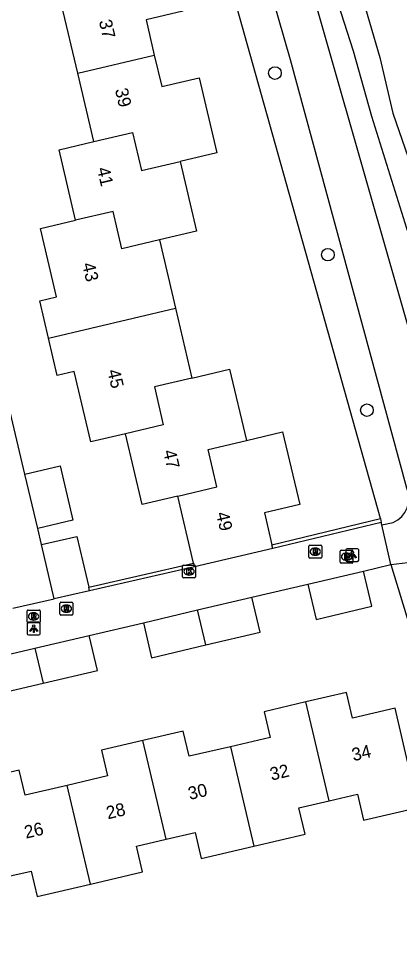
# Model space of a CAD drawing. Extents: x 158038 to 159242, y 380133 to 381214.
# Drawn here: x 159149.8 to 159179.4, y 380625.6 to 380697.9 of the extents above; entities that cross this region are included whole.
import ezdxf

# ---------------------------------------------------------------- set-up
doc = ezdxf.new("R2010")
doc.units = 0
for name, color, linetype in [('IMGEO_Boom', 7, 'Continuous'), ('IMGEO_Brandkraan', 7, 'Continuous'), ('IMGEO_Groenvoorziening', 7, 'Continuous'), ('IMGEO_Hek', 7, 'Continuous'), ('IMGEO_Kolk', 7, 'Continuous'), ('IMGEO_Lichtpunt', 7, 'Continuous'), ('IMGEO_Muur', 7, 'Continuous'), ('IMGEO_Pand', 7, 'Continuous'), ('IMGEO_Pand_nummerreeks', 7, 'Continuous'), ('IMGEO_Rioolput', 7, 'Continuous'), ('IMGEO_Voetpad_halfverhard', 7, 'Continuous'), ('IMGEO_Voetpad_open', 7, 'Continuous'), ('IMGEO_Waterloop', 7, 'Continuous')]:
    doc.layers.add(name, color=color, linetype=linetype)

msp = doc.modelspace()

# ---------------------------------------------------------------- linework, layer by layer
at = {"layer": 'IMGEO_Boom'}
for centre in [(159169.698, 380693.621), (159173.815, 380679.508), (159176.849, 380667.425)]:
    msp.add_circle(centre, 0.489, dxfattribs=at)
at = {"layer": 'IMGEO_Brandkraan'}
for p, q in [((159174.764, 380655.613), (159174.764, 380656.465)), ((159174.839, 380656.539), (159175.691, 380656.539)), ((159175.765, 380656.465), (159175.765, 380655.613)), ((159175.275, 380655.759), (159175.25, 380655.759)), ((159175.252, 380656.319), (159175.277, 380656.319)), ((159175.691, 380655.539), (159174.839, 380655.539))]:
    msp.add_line(p, q, dxfattribs=at)
for points in [[(159174.764, 380655.613), (159174.764, 380656.465)], [(159174.839, 380656.539), (159175.691, 380656.539)], [(159175.765, 380656.465), (159175.765, 380655.613)], [(159175.112, 380656.239), (159175.112, 380655.839), (159175.325, 380655.839)], [(159175.343, 380656.239), (159175.112, 380656.239)], [(159175.291, 380656.158), (159175.237, 380656.158), (159175.237, 380656.082)], [(159175.237, 380656.082), (159175.29, 380656.082)], [(159175.299, 380656.006), (159175.237, 380656.006), (159175.237, 380655.925)], [(159175.237, 380655.925), (159175.299, 380655.925)], [(159175.691, 380655.539), (159174.839, 380655.539)]]:
    msp.add_lwpolyline(points, dxfattribs=at)
for centre, radius, start, end in [((159174.841, 380656.463), 0.0765, 91.55205, 178.44795), ((159174.841, 380656.463), 0.0765, 91.55205, 178.44795), ((159175.689, 380656.463), 0.0765, 1.55205, 88.44795), ((159175.689, 380656.463), 0.0765, 1.55205, 88.44795), ((159175.292, 380656.12), 0.0379, 267.82845, 90.93552), ((159175.3, 380655.965), 0.0404, 269.87594, 90.50774), ((159175.331, 380656.09), 0.251, 268.66757, 293.53466), ((159175.347, 380656.094), 0.145, 59.4692, 91.53667), ((159175.372, 380656.141), 0.0922, 285.51372, 58.15012), ((159175.377, 380655.949), 0.105, 301.31148, 78.98903), ((159174.841, 380655.615), 0.0765, 181.55205, 268.44795), ((159174.841, 380655.615), 0.0765, 181.55205, 268.44795), ((159175.689, 380655.615), 0.0765, 271.55205, 358.44795), ((159175.689, 380655.615), 0.0765, 271.55205, 358.44795)]:
    msp.add_arc(centre, radius, start, end, dxfattribs=at)
for centre, major_axis, ratio, start_param, end_param in [((159175.251, 380656.039), (-0.387, 0.002), 0.722429, 4.712389, 7.853982), ((159175.276, 380656.039), (-0.39, 0.002), 0.717154, 1.570796, 4.712389)]:
    msp.add_ellipse(centre, major_axis=major_axis, ratio=ratio, start_param=start_param, end_param=end_param, dxfattribs=at)
at = {"layer": 'IMGEO_Groenvoorziening'}
for points in [[(159169.915, 380720.094), (159169.633, 380719.071), (159169.55, 380718.472), (159169.58, 380718.314), (159170.65, 380712.528), (159171.951, 380707.275), (159175.769, 380695.359), (159177.2, 380690.275), (159180.309, 380680.333), (159181.594, 380676.781), (159181.737, 380675.695), (159181.905, 380674.033), (159182.335, 380671.552), (159182.674, 380670.358), (159183.33, 380668.971), (159184.222, 380667.325), (159184.724, 380666.203), (159187.71, 380653.498), (159190.028, 380645.736), (159193.267, 380635.142), (159195.29, 380629.204), (159197.335, 380622.515)], [(159177.894, 380659.001), (159165.006, 380704.947), (159166.43, 380705.281), (159165.234, 380710.885)], [(159178.713, 380655.423), (159184.605, 380636.083), (159184.54, 380634.823), (159194.067, 380600.452)]]:
    msp.add_lwpolyline(points, dxfattribs=at)
at = {"layer": 'IMGEO_Hek'}
msp.add_lwpolyline([(159176.573, 380654.921), (159178.713, 380655.423)], dxfattribs=at)
at = {"layer": 'IMGEO_Kolk'}
for p, q in [((159162.525, 380654.464), (159162.525, 380655.316)), ((159162.6, 380655.39), (159163.452, 380655.39)), ((159163.013, 380655.17), (159163.038, 380655.17)), ((159163.526, 380655.316), (159163.526, 380654.464)), ((159163.452, 380654.39), (159162.6, 380654.39)), ((159163.036, 380654.61), (159163.011, 380654.61))]:
    msp.add_line(p, q, dxfattribs=at)
for points in [[(159162.525, 380654.464), (159162.525, 380655.316)], [(159162.6, 380655.39), (159163.452, 380655.39)], [(159162.846, 380655.09), (159162.969, 380655.09), (159162.969, 380654.939), (159163.099, 380655.09), (159163.263, 380655.09), (159163.117, 380654.939), (159163.27, 380654.69), (159163.118, 380654.69), (159163.033, 380654.854), (159162.969, 380654.787), (159162.969, 380654.69), (159162.846, 380654.69), (159162.846, 380655.09)], [(159163.526, 380655.316), (159163.526, 380654.464)], [(159163.452, 380654.39), (159162.6, 380654.39)]]:
    msp.add_lwpolyline(points, dxfattribs=at)
for centre, start, end in [((159162.602, 380655.314), 91.55205, 178.44795), ((159162.602, 380655.314), 91.55205, 178.44795), ((159163.45, 380655.314), 1.55205, 88.44795), ((159163.45, 380655.314), 1.55205, 88.44795), ((159162.602, 380654.466), 181.55205, 268.44795), ((159162.602, 380654.466), 181.55205, 268.44795), ((159163.45, 380654.466), 271.55205, 358.44795), ((159163.45, 380654.466), 271.55205, 358.44795)]:
    msp.add_arc(centre, 0.0765, start, end, dxfattribs=at)
for centre, major_axis, ratio, start_param, end_param in [((159163.012, 380654.89), (-0.387, 0.002), 0.722429, 4.712389, 7.853982), ((159163.037, 380654.89), (-0.39, 0.002), 0.717154, 1.570796, 4.712389)]:
    msp.add_ellipse(centre, major_axis=major_axis, ratio=ratio, start_param=start_param, end_param=end_param, dxfattribs=at)
at = {"layer": 'IMGEO_Lichtpunt'}
for p, q in [((159175.213, 380656.566), (159175.213, 380655.759)), ((159175.213, 380656.566), (159175.213, 380655.759)), ((159176.115, 380656.661), (159175.307, 380656.661)), ((159176.115, 380656.661), (159175.307, 380656.661)), ((159176.209, 380655.759), (159176.209, 380656.566)), ((159176.209, 380655.759), (159176.209, 380656.566)), ((159175.307, 380655.665), (159176.115, 380655.665)), ((159175.307, 380655.665), (159176.115, 380655.665)), ((159150.45, 380650.861), (159150.45, 380650.054)), ((159150.45, 380650.861), (159150.45, 380650.054)), ((159151.352, 380650.956), (159150.544, 380650.956)), ((159151.352, 380650.956), (159150.544, 380650.956)), ((159151.446, 380650.054), (159151.446, 380650.861)), ((159151.446, 380650.054), (159151.446, 380650.861)), ((159150.544, 380649.96), (159151.352, 380649.96)), ((159150.544, 380649.96), (159151.352, 380649.96))]:
    msp.add_line(p, q, dxfattribs=at)
for points in [[(159175.587, 380656.23), (159175.626, 380656.202), (159175.438, 380655.94), (159175.4, 380655.967), (159175.587, 380656.23)], [(159175.689, 380656.182), (159175.736, 380656.182), (159175.736, 380655.86), (159175.689, 380655.86), (159175.689, 380656.182)], [(159175.799, 380656.202), (159175.837, 380656.229), (159176.024, 380655.967), (159175.985, 380655.939), (159175.799, 380656.202)], [(159150.824, 380650.525), (159150.863, 380650.497), (159150.675, 380650.235), (159150.637, 380650.262), (159150.824, 380650.525)], [(159150.926, 380650.477), (159150.973, 380650.477), (159150.973, 380650.155), (159150.926, 380650.155), (159150.926, 380650.477)], [(159151.036, 380650.497), (159151.074, 380650.524), (159151.261, 380650.262), (159151.222, 380650.234), (159151.036, 380650.497)]]:
    msp.add_lwpolyline(points, dxfattribs=at)
for centre in [(159175.712, 380656.364), (159150.949, 380650.659)]:
    msp.add_circle(centre, 0.0994, dxfattribs=at)
for centre, start, end in [((159175.307, 380656.566), 90, 180), ((159175.307, 380656.566), 90, 180), ((159176.115, 380656.566), 0, 90), ((159176.115, 380656.566), 0, 90), ((159175.307, 380655.759), 180, 270), ((159175.307, 380655.759), 180, 270), ((159176.115, 380655.759), 270, 0), ((159176.115, 380655.759), 270, 360), ((159150.544, 380650.861), 90, 180), ((159150.544, 380650.861), 90, 180), ((159151.352, 380650.861), 0, 90), ((159151.352, 380650.861), 0, 90), ((159150.544, 380650.054), 180, 270), ((159150.544, 380650.054), 180, 270), ((159151.352, 380650.054), 270, 0), ((159151.352, 380650.054), 270, 360)]:
    msp.add_arc(centre, 0.0946, start, end, dxfattribs=at)
at = {"layer": 'IMGEO_Muur'}
for points in [[(159169.463, 380656.964), (159177.894, 380659.001)], [(159177.965, 380658.71), (159169.531, 380656.671)], [(159177.894, 380659.001), (159177.965, 380658.71)], [(159155.226, 380653.674), (159163.376, 380655.54)], [(159163.445, 380655.248), (159155.295, 380653.382)]]:
    msp.add_lwpolyline(points, dxfattribs=at)
at = {"layer": 'IMGEO_Pand'}
for points in [[(159158.484, 380703.416), (159161.219, 380704.058), (159162.542, 380698.425), (159159.681, 380697.753), (159160.325, 380695.013)], [(159154.37, 380693.612), (159153.12, 380698.936)], [(159154.37, 380693.612), (159160.325, 380695.013)], [(159160.325, 380695.013), (159160.898, 380692.575), (159163.805, 380693.258), (159165.175, 380687.424), (159162.329, 380686.756)], [(159155.62, 380688.292), (159154.37, 380693.612)], [(159155.62, 380688.292), (159158.628, 380688.999), (159159.321, 380686.05), (159162.329, 380686.756)], [(159154.207, 380682.186), (159152.922, 380687.658), (159155.62, 380688.292)], [(159162.329, 380686.756), (159163.603, 380681.334), (159160.728, 380680.659)], [(159160.728, 380680.659), (159157.808, 380679.973), (159157.127, 380682.873), (159154.207, 380682.186)], [(159152.1, 380673.028), (159151.419, 380675.926), (159152.712, 380676.23), (159151.464, 380681.541), (159154.207, 380682.186)], [(159160.728, 380680.659), (159161.975, 380675.35)], [(159152.1, 380673.028), (159161.975, 380675.35)], [(159161.975, 380675.35), (159163.251, 380669.92)], [(159158.094, 380665.594), (159155.382, 380664.956), (159154.094, 380670.438), (159152.781, 380670.129), (159152.1, 380673.028)], [(159163.251, 380669.92), (159166.179, 380670.607), (159167.478, 380665.079)], [(159163.251, 380669.92), (159160.326, 380669.234), (159161.019, 380666.282), (159158.094, 380665.594)], [(159162.158, 380660.752), (159159.385, 380660.101), (159158.094, 380665.594)], [(159162.158, 380660.752), (159165.185, 380661.463), (159164.501, 380664.38), (159167.478, 380665.079)], [(159167.478, 380665.079), (159170.297, 380665.741), (159171.625, 380660.089), (159168.883, 380659.444), (159169.463, 380656.964)], [(159150.269, 380662.445), (159152.994, 380663.089), (159153.991, 380658.869), (159151.266, 380658.225)], [(159151.266, 380658.225), (159150.269, 380662.445)], [(159163.376, 380655.54), (159162.158, 380660.752)], [(159151.559, 380656.984), (159154.306, 380657.611), (159155.226, 380653.674)], [(159152.548, 380652.755), (159151.559, 380656.984)], [(159169.531, 380656.671), (159163.445, 380655.248)], [(159169.531, 380656.671), (159169.463, 380656.964)], [(159163.376, 380655.54), (159163.445, 380655.248)], [(159172.263, 380653.894), (159176.573, 380654.921)], [(159172.263, 380653.894), (159172.913, 380651.17), (159177.223, 380652.198), (159176.573, 380654.921)], [(159155.295, 380653.382), (159155.226, 380653.674)], [(159155.295, 380653.382), (159152.548, 380652.755)], [(159163.685, 380651.902), (159167.899, 380652.896)], [(159164.327, 380649.181), (159168.542, 380650.171), (159167.899, 380652.896)], [(159159.471, 380650.908), (159163.685, 380651.902)], [(159164.327, 380649.181), (159163.685, 380651.902)], [(159159.471, 380650.908), (159160.111, 380648.191), (159164.327, 380649.181)], [(159151.038, 380648.937), (159155.256, 380649.914)], [(159151.681, 380646.211), (159155.896, 380647.201), (159155.256, 380649.914)], [(159146.829, 380647.948), (159151.038, 380648.937)], [(159151.038, 380648.937), (159151.681, 380646.211)], [(159146.829, 380647.948), (159147.465, 380645.222), (159151.681, 380646.211)], [(159173.912, 380637.077), (159176.113, 380637.593), (159176.589, 380635.563), (159180.846, 380636.562), (159179.037, 380644.276), (159175.72, 380643.499), (159175.254, 380645.489), (159172.107, 380644.751)], [(159172.107, 380644.751), (159168.852, 380643.988), (159169.318, 380642.002), (159166.234, 380641.279)], [(159173.912, 380637.077), (159172.107, 380644.751)], [(159166.234, 380641.279), (159163.032, 380640.528), (159162.572, 380642.491), (159159.432, 380641.755)], [(159159.432, 380641.755), (159156.214, 380641), (159156.683, 380639), (159153.561, 380638.268)], [(159161.235, 380634.089), (159159.432, 380641.755)], [(159166.234, 380641.279), (159168.054, 380633.537)], [(159153.561, 380638.268), (159150.287, 380637.5), (159149.827, 380639.463), (159146.759, 380638.744)], [(159155.364, 380630.602), (159153.561, 380638.268)], [(159168.054, 380633.537), (159172.038, 380634.471), (159171.556, 380636.525), (159173.912, 380637.077)], [(159155.364, 380630.602), (159159.397, 380631.547), (159158.928, 380633.548), (159161.235, 380634.089)], [(159161.235, 380634.089), (159163.491, 380634.618), (159163.969, 380632.579), (159168.054, 380633.537)], [(159148.557, 380631.101), (159150.752, 380631.616), (159151.218, 380629.63), (159155.364, 380630.602)]]:
    msp.add_lwpolyline(points, dxfattribs=at)
at = {"layer": 'IMGEO_Rioolput'}
for p, q in [((159172.334, 380656.009), (159172.334, 380656.861)), ((159172.409, 380656.935), (159173.261, 380656.935)), ((159172.822, 380656.715), (159172.847, 380656.715)), ((159173.335, 380656.861), (159173.335, 380656.009)), ((159173.261, 380655.935), (159172.409, 380655.935)), ((159172.845, 380656.155), (159172.82, 380656.155)), ((159152.992, 380651.581), (159152.992, 380652.433)), ((159153.067, 380652.507), (159153.919, 380652.507)), ((159153.48, 380652.287), (159153.505, 380652.287)), ((159153.993, 380652.433), (159153.993, 380651.581)), ((159150.438, 380650.971), (159150.438, 380651.823)), ((159150.513, 380651.897), (159151.365, 380651.897)), ((159150.926, 380651.677), (159150.951, 380651.677)), ((159151.439, 380651.823), (159151.439, 380650.971)), ((159153.919, 380651.507), (159153.067, 380651.507)), ((159153.503, 380651.727), (159153.478, 380651.727)), ((159151.365, 380650.897), (159150.513, 380650.897)), ((159150.949, 380651.117), (159150.924, 380651.117))]:
    msp.add_line(p, q, dxfattribs=at)
for points in [[(159172.334, 380656.009), (159172.334, 380656.861)], [(159172.409, 380656.935), (159173.261, 380656.935)], [(159172.923, 380656.633), (159172.671, 380656.635), (159172.671, 380656.235)], [(159172.671, 380656.235), (159172.795, 380656.235), (159172.795, 380656.397), (159172.806, 380656.397)], [(159172.849, 380656.554), (159172.795, 380656.554), (159172.795, 380656.473)], [(159172.795, 380656.473), (159172.847, 380656.473)], [(159172.853, 380656.368), (159172.924, 380656.235), (159173.064, 380656.235), (159172.999, 380656.361)], [(159173.335, 380656.861), (159173.335, 380656.009)], [(159173.261, 380655.935), (159172.409, 380655.935)], [(159152.992, 380651.581), (159152.992, 380652.433)], [(159153.067, 380652.507), (159153.919, 380652.507)], [(159153.581, 380652.205), (159153.329, 380652.207), (159153.329, 380651.807)], [(159153.507, 380652.126), (159153.453, 380652.126), (159153.453, 380652.045)], [(159153.453, 380652.045), (159153.505, 380652.045)], [(159153.993, 380652.433), (159153.993, 380651.581)], [(159150.438, 380650.971), (159150.438, 380651.823)], [(159150.513, 380651.897), (159151.365, 380651.897)], [(159151.027, 380651.595), (159150.775, 380651.597), (159150.775, 380651.197)], [(159150.775, 380651.197), (159150.899, 380651.197), (159150.899, 380651.359), (159150.91, 380651.359)], [(159150.953, 380651.516), (159150.899, 380651.516), (159150.899, 380651.435)], [(159150.899, 380651.435), (159150.951, 380651.435)], [(159150.957, 380651.33), (159151.028, 380651.197), (159151.168, 380651.197), (159151.103, 380651.323)], [(159151.439, 380651.823), (159151.439, 380650.971)], [(159153.919, 380651.507), (159153.067, 380651.507)], [(159153.329, 380651.807), (159153.453, 380651.807), (159153.453, 380651.969), (159153.464, 380651.969)], [(159153.511, 380651.94), (159153.582, 380651.807), (159153.722, 380651.807), (159153.657, 380651.933)], [(159151.365, 380650.897), (159150.513, 380650.897)]]:
    msp.add_lwpolyline(points, dxfattribs=at)
for centre, radius, start, end in [((159172.411, 380656.859), 0.0765, 91.55205, 178.44795), ((159172.411, 380656.859), 0.0765, 91.55205, 178.44795), ((159172.805, 380656.344), 0.0533, 26.02933, 88.69889), ((159172.831, 380656.662), 0.19, 274.7715, 282.96867), ((159172.855, 380656.458), 0.0964, 77.00612, 93.18647), ((159172.869, 380656.515), 0.0378, 276.66336, 79.67722), ((159172.922, 380656.523), 0.109, 350.36119, 89.41601), ((159172.92, 380656.523), 0.112, 277.58423, 350.98172), ((159172.904, 380656.308), 0.108, 29.51342, 73.79051), ((159173.259, 380656.859), 0.0765, 1.55205, 88.44795), ((159173.259, 380656.859), 0.0765, 1.55205, 88.44795), ((159172.411, 380656.011), 0.0765, 181.55205, 268.44795), ((159172.411, 380656.011), 0.0765, 181.55205, 268.44795), ((159173.259, 380656.011), 0.0765, 271.55205, 358.44795), ((159173.259, 380656.011), 0.0765, 271.55205, 358.44795), ((159153.069, 380652.431), 0.0765, 91.55205, 178.44795), ((159153.069, 380652.431), 0.0765, 91.55205, 178.44795), ((159153.489, 380652.234), 0.19, 274.7715, 282.96867), ((159153.513, 380652.03), 0.0964, 77.00612, 93.18647), ((159153.527, 380652.087), 0.0378, 276.66336, 79.67722), ((159153.58, 380652.095), 0.109, 350.36119, 89.41601), ((159153.578, 380652.095), 0.112, 277.58423, 350.98172), ((159153.917, 380652.431), 0.0765, 1.55205, 88.44795), ((159153.917, 380652.431), 0.0765, 1.55205, 88.44795), ((159150.515, 380651.821), 0.0765, 91.55205, 178.44795), ((159150.515, 380651.821), 0.0765, 91.55205, 178.44795), ((159150.909, 380651.306), 0.0533, 26.02933, 88.69889), ((159150.935, 380651.624), 0.19, 274.7715, 282.96867), ((159150.959, 380651.42), 0.0964, 77.00612, 93.18647), ((159150.973, 380651.477), 0.0378, 276.66336, 79.67722), ((159151.026, 380651.485), 0.109, 350.36119, 89.41601), ((159151.024, 380651.485), 0.112, 277.58423, 350.98172), ((159151.008, 380651.27), 0.108, 29.51342, 73.79051), ((159151.363, 380651.821), 0.0765, 1.55205, 88.44795), ((159151.363, 380651.821), 0.0765, 1.55205, 88.44795), ((159153.069, 380651.583), 0.0765, 181.55205, 268.44795), ((159153.069, 380651.583), 0.0765, 181.55205, 268.44795), ((159153.463, 380651.916), 0.0533, 26.02933, 88.69889), ((159153.562, 380651.88), 0.108, 29.51342, 73.79051), ((159153.917, 380651.583), 0.0765, 271.55205, 358.44795), ((159153.917, 380651.583), 0.0765, 271.55205, 358.44795), ((159150.515, 380650.973), 0.0765, 181.55205, 268.44795), ((159150.515, 380650.973), 0.0765, 181.55205, 268.44795), ((159151.363, 380650.973), 0.0765, 271.55205, 358.44795), ((159151.363, 380650.973), 0.0765, 271.55205, 358.44795)]:
    msp.add_arc(centre, radius, start, end, dxfattribs=at)
for centre, major_axis, ratio, start_param, end_param in [((159172.821, 380656.435), (-0.387, 0.002), 0.722429, 4.712389, 7.853982), ((159172.846, 380656.435), (-0.39, 0.002), 0.717154, 1.570796, 4.712389), ((159153.479, 380652.007), (-0.387, 0.002), 0.722429, 4.712389, 7.853982), ((159153.504, 380652.007), (-0.39, 0.002), 0.717154, 1.570796, 4.712389), ((159150.925, 380651.397), (-0.387, 0.002), 0.722429, 4.712389, 7.853982), ((159150.95, 380651.397), (-0.39, 0.002), 0.717154, 1.570796, 4.712389)]:
    msp.add_ellipse(centre, major_axis=major_axis, ratio=ratio, start_param=start_param, end_param=end_param, dxfattribs=at)
at = {"layer": 'IMGEO_Voetpad_halfverhard'}
for points in [[(159223.951, 380517.412), (159203.836, 380588.877), (159188.606, 380644.069), (159169.12, 380712.154), (159168.149, 380714.164), (159167.037, 380717.683), (159166.743, 380721.433)], [(159179.949, 380661.378), (159170.919, 380694.65), (159166.185, 380711.052)], [(159178.01, 380658.513), (159178.9, 380658.703)], [(159178.713, 380655.423), (159180.028, 380655.597)]]:
    msp.add_lwpolyline(points, dxfattribs=at)
msp.add_arc((159178.064, 380660.574), 2.049, 294.06936, 23.10543, dxfattribs=at)
at = {"layer": 'IMGEO_Voetpad_open'}
for points in [[(159150.269, 380662.445), (159145.729, 380681.624)], [(159178.01, 380658.513), (159177.965, 380658.71)], [(159151.559, 380656.984), (159151.266, 380658.225)], [(159178.713, 380655.423), (159178.01, 380658.513)], [(159176.573, 380654.921), (159178.713, 380655.423)], [(159167.899, 380652.896), (159172.263, 380653.894)], [(159149.32, 380652.038), (159152.548, 380652.755)], [(159155.256, 380649.914), (159159.471, 380650.908)]]:
    msp.add_lwpolyline(points, dxfattribs=at)
at = {"layer": 'IMGEO_Waterloop'}
msp.add_lwpolyline([(159173.512, 380719.094), (159173.008, 380718.316), (159172.943, 380717.473), (159173.199, 380714.942), (159173.45, 380712.44), (159173.85, 380708.582), (159177.86, 380694.84), (159178.856, 380690.504), (159181.006, 380684.284), (159182.641, 380679.512), (159183.579, 380676.594), (159183.854, 380674.416), (159183.971, 380672.33), (159184.232, 380671.462), (159184.778, 380670.318), (159185.998, 380667.516), (159188.873, 380658.415), (159193.874, 380639.495), (159198.313, 380623.338)], dxfattribs=at)

# ---------------------------------------------------------------- texts
at = {"layer": 'IMGEO_Pand_nummerreeks'}
for s, rotation, p in [('37', 283.21772, (159156.009, 380697.656)), ('39', 283.21772, (159157.259, 380692.334)), ('41', 283.21542, (159155.855, 380686.193)), ('43', 283.29173, (159154.706, 380678.778)), ('45', 283.29173, (159156.665, 380670.486)), ('47', 283.22598, (159161.004, 380664.229)), ('49', 283.22594, (159165.116, 380659.407)), ('34', 13.29867, (159175.805, 380640.142)), ('32', 13.29867, (159169.436, 380638.636)), ('30', 13.29867, (159163.077, 380637.133)), ('28', 13.29867, (159156.712, 380635.628)), ('26', 13.29867, (159150.344, 380634.124))]:
    msp.add_text(s, height=1, rotation=rotation, dxfattribs=at).set_placement(p)

doc.saveas('drawing.dxf')
